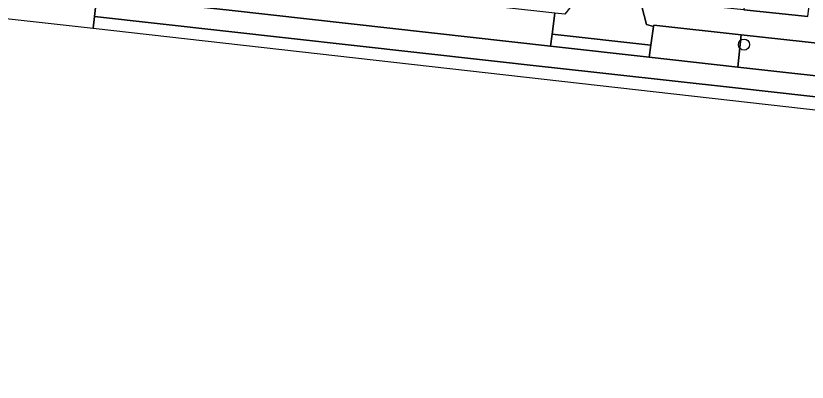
# Model space of a CAD drawing. Extents: x 162510 to 163918, y 388494 to 389774.
# Drawn here: x 162902.1 to 162970.8, y 388523.1 to 388554.9 of the extents above; entities that cross this region are included whole.
import ezdxf

# ---------------------------------------------------------------- set-up
doc = ezdxf.new("R2010")
doc.units = 0
for name, color, linetype in [('IMGEO_Boom', 7, 'Continuous'), ('IMGEO_Groenvoorziening', 7, 'Continuous'), ('IMGEO_Rijbaan_lokaal_gesloten', 7, 'Continuous'), ('IMGEO_Rijbaan_lokaal_open', 7, 'Continuous'), ('IMGEO_Voetpad_onverhard', 7, 'Continuous'), ('IMGEO_Voetpad_open', 7, 'Continuous')]:
    doc.layers.add(name, color=color, linetype=linetype)

msp = doc.modelspace()

# ---------------------------------------------------------------- linework, layer by layer
at = {"layer": 'IMGEO_Boom'}
msp.add_circle((162965.325, 388552.431), 0.489, dxfattribs=at)
at = {"layer": 'IMGEO_Groenvoorziening'}
for points in [[(162904.623, 388560.08), (162904.268, 388557.245), (162909.166, 388556.698), (162911.472, 388556.441), (162920.643, 388555.418), (162948.524, 388552.307), (162948.669, 388553.347), (162948.922, 388555.156)], [(162964.782, 388550.488), (162965.086, 388553.284), (162957.487, 388554.116), (162957.472, 388554.011), (162957.244, 388552.386), (162957.098, 388551.346)], [(162987.228, 388547.98), (162987.546, 388550.825), (162965.086, 388553.284), (162964.782, 388550.488)]]:
    msp.add_lwpolyline(points, close=True, dxfattribs=at)
at = {"layer": 'IMGEO_Rijbaan_lokaal_gesloten'}
for points in [[(163040.394, 388542.064), (163014.91, 388544.896), (163006.017, 388545.884), (163000, 388546.554), (162996.98, 388546.89), (162987.228, 388547.98), (162964.782, 388550.488), (162957.098, 388551.346), (162948.524, 388552.307), (162920.643, 388555.418), (162911.472, 388556.441), (162909.166, 388556.698), (162908.963, 388554.88), (162948.321, 388550.488), (162948.369, 388550.483), (162964.579, 388548.669), (162987.025, 388546.161), (163014.762, 388543.071), (163031.566, 388541.204)], [(163178.982, 388523.125), (163178.758, 388523.432), (163178.09, 388524.156), (163177.403, 388524.656), (163176.288, 388525.112), (163175.638, 388525.237), (163131.035, 388530.402), (163114.004, 388532.296), (163069.219, 388537.019), (163059.674, 388538.08), (163040.29, 388540.234), (163031.566, 388541.204), (163014.762, 388543.071), (162987.025, 388546.161), (162964.579, 388548.669), (162948.369, 388550.483), (162948.321, 388550.488), (162908.963, 388554.88), (162908.848, 388553.848), (163175.64, 388523.673), (163178.982, 388523.125)]]:
    msp.add_lwpolyline(points, dxfattribs=at)
at = {"layer": 'IMGEO_Rijbaan_lokaal_open'}
for points in [[(162908.848, 388553.848), (162908.963, 388554.88), (162909.166, 388556.698), (162904.268, 388557.245), (162901.359, 388557.569), (162898.977, 388557.835), (162898.774, 388556.016), (162898.661, 388555)], [(162956.286, 388556.441), (162955.85, 388556.491), (162951.278, 388557.013), (162949.786, 388555.086), (162948.922, 388555.156), (162948.669, 388553.347), (162957.244, 388552.386), (162957.472, 388554.011), (162956.867, 388554.173)]]:
    msp.add_lwpolyline(points, close=True, dxfattribs=at)
at = {"layer": 'IMGEO_Voetpad_onverhard'}
msp.add_lwpolyline([(163066.203, 388615.891), (162973.501, 388626.071), (162971.679, 388611.418), (162968.591, 388586.594), (162965.32, 388555.442), (162970.86, 388554.877), (162972.488, 388567.987), (162974.828, 388586.841), (162976.424, 388599.705), (162979.016, 388620.588), (163000, 388618.351), (163001.65, 388618.175), (163005.069, 388617.81), (163005.707, 388617.745), (163005.799, 388618.536), (163092.645, 388608.787)], dxfattribs=at)
at = {"layer": 'IMGEO_Voetpad_open'}
msp.add_lwpolyline([(162970.86, 388554.877), (162965.32, 388555.442), (162963.018, 388555.695), (162961.128, 388555.903), (162956.286, 388556.441), (162956.867, 388554.173), (162957.472, 388554.011), (162957.487, 388554.116), (162965.086, 388553.284), (162987.546, 388550.825)], dxfattribs=at)
msp.add_lwpolyline([(162957.244, 388552.386), (162948.669, 388553.347), (162948.524, 388552.307), (162957.098, 388551.346)], close=True, dxfattribs=at)

doc.saveas('drawing.dxf')
